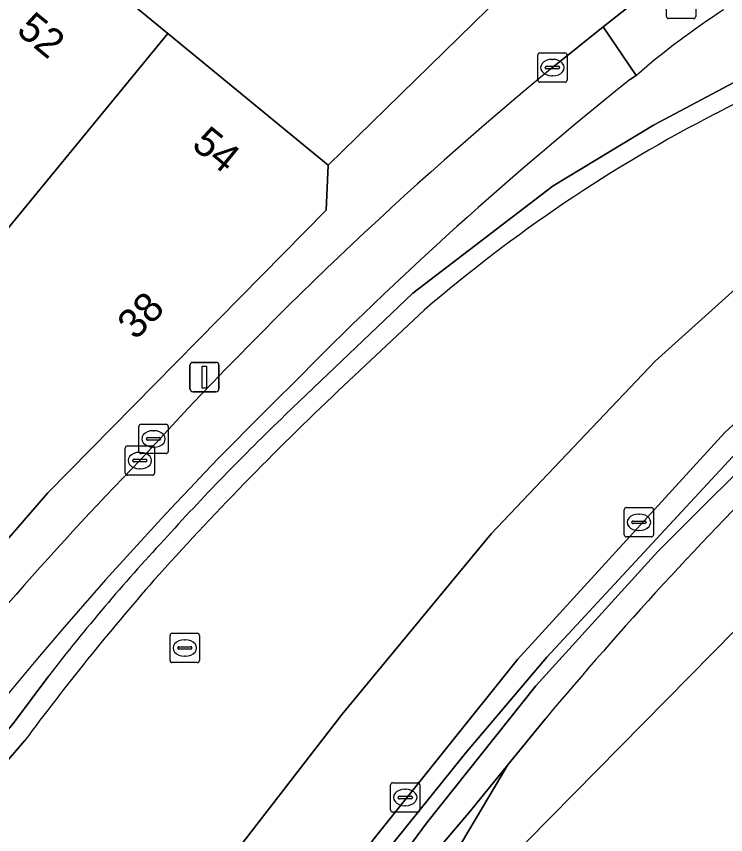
# Model space of a CAD drawing. Extents: x 158352 to 159489, y 383828 to 384603.
# Drawn here: x 159282.71 to 159306.89, y 384203.03 to 384230.93 of the extents above; entities that cross this region are included whole.
import ezdxf

# ---------------------------------------------------------------- set-up
doc = ezdxf.new("R2010")
doc.units = 0
for name, color, linetype in [('IMGEO_Berm_gesloten', 7, 'Continuous'), ('IMGEO_Berm_open', 7, 'Continuous'), ('IMGEO_Brandkraan', 7, 'Continuous'), ('IMGEO_Fietspad_gesloten', 7, 'Continuous'), ('IMGEO_Kolk', 7, 'Continuous'), ('IMGEO_Lichtmast', 7, 'Continuous'), ('IMGEO_Pand', 7, 'Continuous'), ('IMGEO_Pand_nummerreeks', 7, 'Continuous'), ('IMGEO_Rijbaan_lokaal_open', 7, 'Continuous'), ('IMGEO_Rijbaan_regionaal_gesloten', 7, 'Continuous'), ('IMGEO_Rioolput', 7, 'Continuous'), ('IMGEO_Verkeerseiland_open', 7, 'Continuous'), ('IMGEO_Voetpad_open', 7, 'Continuous')]:
    doc.layers.add(name, color=color, linetype=linetype)

msp = doc.modelspace()

# ---------------------------------------------------------------- linework, layer by layer
at = {"layer": 'IMGEO_Berm_gesloten'}
for points in [[(159346.924, 384243.621), (159357.503, 384249.677), (159358.068, 384250), (159361.815, 384252.145), (159366.99, 384255.093), (159365.733, 384254.767), (159364.988, 384254.374), (159361.847, 384252.72), (159356.507, 384249.78), (159345.167, 384243.416), (159338.094, 384239.146), (159328.139, 384232.642), (159323.64, 384229.405), (159314.545, 384222.238), (159308.76, 384216.853), (159304.576, 384212.688), (159300.426, 384208.104), (159296.696, 384203.422), (159293.53, 384199.14)], [(159323.358, 384230.596), (159314.404, 384223.673), (159306.861, 384216.739), (159299.797, 384209.009), (159294.861, 384202.847), (159293.79, 384201.177), (159292.879, 384199.415), (159298.023, 384205.814), (159300.794, 384209.087), (159307.268, 384216.07), (159313.454, 384221.749), (159319.276, 384226.533)], [(159296.907, 384202.338), (159298.192, 384203.85), (159299.464, 384205.409), (159300.738, 384206.971)]]:
    msp.add_lwpolyline(points, dxfattribs=at)
msp.add_arc((159398.397, 384125.522), 127.166, 134.66406, 140.1716, dxfattribs=at)
at = {"layer": 'IMGEO_Berm_open'}
for points in [[(159291.88, 384217.342), (159296.23, 384221.492), (159301.016, 384225.153), (159304.437, 384227.217), (159308.073, 384229.155)], [(159293.53, 384199.14), (159296.696, 384203.422), (159300.426, 384208.104), (159304.576, 384212.688), (159308.76, 384216.853), (159314.545, 384222.238), (159323.64, 384229.405)], [(159303.847, 384228.914), (159303.646, 384228.784)], [(159319.276, 384226.533), (159313.454, 384221.749), (159307.268, 384216.07), (159300.794, 384209.087), (159298.023, 384205.814), (159292.879, 384199.415), (159290.842, 384196.371), (159283.856, 384185.315)], [(159277.316, 384201.203), (159275.124, 384197.96), (159276.134, 384199.191), (159277.344, 384200.79), (159278.64, 384202.336), (159281.327, 384205.313), (159282.62, 384206.834), (159283.817, 384208.449)]]:
    msp.add_lwpolyline(points, dxfattribs=at)
for centre, radius, start, end in [((159320.717, 384209.578), 25.66, 122.7902, 131.1036), ((159384.084, 384128.016), 128.936, 128.59854, 135.49829), ((159385.259, 384123.185), 133.186, 134.37029, 144.14168), ((159351.649, 384155.18), 86.235, 133.87571, 137.82757), ((159338.019, 384166.482), 68.55, 137.18027, 142.25047)]:
    msp.add_arc(centre, radius, start, end, dxfattribs=at)
at = {"layer": 'IMGEO_Brandkraan'}
for p, q in [((159286.887, 384216.099), (159286.887, 384216.951)), ((159286.962, 384217.025), (159287.814, 384217.025)), ((159287.888, 384216.951), (159287.888, 384216.099)), ((159287.375, 384216.805), (159287.4, 384216.805)), ((159287.146, 384216.519), (159287.146, 384216.531)), ((159287.584, 384216.482), (159287.186, 384216.482)), ((159287.189, 384216.568), (159287.587, 384216.568)), ((159287.63, 384216.531), (159287.63, 384216.519)), ((159287.398, 384216.245), (159287.373, 384216.245)), ((159287.814, 384216.025), (159286.962, 384216.025))]:
    msp.add_line(p, q, dxfattribs=at)
for points in [[(159286.887, 384216.099), (159286.887, 384216.951)], [(159286.962, 384217.025), (159287.814, 384217.025)], [(159287.888, 384216.951), (159287.888, 384216.099)], [(159287.814, 384216.025), (159286.962, 384216.025)]]:
    msp.add_lwpolyline(points, dxfattribs=at)
for centre, radius, start, end in [((159286.964, 384216.949), 0.0765, 91.552, 178.448), ((159286.964, 384216.949), 0.0765, 91.552, 178.448), ((159287.812, 384216.949), 0.0765, 1.552, 88.448), ((159287.812, 384216.949), 0.0765, 1.552, 88.448), ((159287.186, 384216.528), 0.0403, 85.8775, 175.7526), ((159287.183, 384216.518), 0.0366, 178.938, 274.7102), ((159287.587, 384216.525), 0.043, 264.8664, 352.4533), ((159287.591, 384216.53), 0.0386, 1.7309, 96.639), ((159286.964, 384216.101), 0.0765, 181.552, 268.448), ((159286.964, 384216.101), 0.0765, 181.552, 268.448), ((159287.812, 384216.101), 0.0765, 271.552, 358.448), ((159287.812, 384216.101), 0.0765, 271.552, 358.448)]:
    msp.add_arc(centre, radius, start, end, dxfattribs=at)
for centre, major_axis, ratio, start_param, end_param in [((159287.374, 384216.525), (-0.387, 0.002), 0.722429, 4.712389, 7.853982), ((159287.399, 384216.525), (-0.39, 0.002), 0.717154, 1.570796, 4.712389)]:
    msp.add_ellipse(centre, major_axis=major_axis, ratio=ratio, start_param=start_param, end_param=end_param, dxfattribs=at)
at = {"layer": 'IMGEO_Fietspad_gesloten'}
msp.add_lwpolyline([(159303.646, 384228.784), (159303.847, 384228.914), (159302.722, 384230.569), (159300.986, 384229.184)], dxfattribs=at)
for centre, radius, start, end in [((159386.553, 384125.298), 134.588, 129.47697, 137.75268), ((159384.084, 384128.016), 128.936, 128.59854, 135.49829), ((159385.259, 384123.185), 133.186, 134.37029, 144.14168), ((159366.337, 384138.104), 111.09, 135.631, 149.30998)]:
    msp.add_arc(centre, radius, start, end, dxfattribs=at)
at = {"layer": 'IMGEO_Kolk'}
for p, q in [((159300.484, 384228.759), (159300.484, 384229.611)), ((159300.559, 384229.685), (159301.411, 384229.685)), ((159300.972, 384229.465), (159300.997, 384229.465)), ((159301.485, 384229.611), (159301.485, 384228.759)), ((159300.743, 384229.179), (159300.743, 384229.191)), ((159300.786, 384229.228), (159301.184, 384229.228)), ((159301.227, 384229.191), (159301.227, 384229.179)), ((159301.181, 384229.142), (159300.783, 384229.142)), ((159300.995, 384228.905), (159300.97, 384228.905)), ((159301.411, 384228.685), (159300.559, 384228.685)), ((159286.422, 384215.36), (159286.422, 384216.212)), ((159286.497, 384216.286), (159287.349, 384216.286)), ((159286.91, 384216.066), (159286.935, 384216.066)), ((159287.423, 384216.212), (159287.423, 384215.36)), ((159286.681, 384215.78), (159286.681, 384215.792)), ((159286.724, 384215.829), (159287.122, 384215.829)), ((159287.165, 384215.792), (159287.165, 384215.78)), ((159287.119, 384215.743), (159286.721, 384215.743)), ((159286.933, 384215.506), (159286.908, 384215.506)), ((159287.349, 384215.286), (159286.497, 384215.286)), ((159303.435, 384213.256), (159303.435, 384214.108)), ((159303.51, 384214.182), (159304.362, 384214.182)), ((159304.436, 384214.108), (159304.436, 384213.256)), ((159303.923, 384213.962), (159303.948, 384213.962)), ((159303.694, 384213.676), (159303.694, 384213.688)), ((159304.132, 384213.639), (159303.734, 384213.639)), ((159303.737, 384213.725), (159304.135, 384213.725)), ((159304.178, 384213.688), (159304.178, 384213.676)), ((159303.946, 384213.402), (159303.921, 384213.402)), ((159304.362, 384213.182), (159303.51, 384213.182)), ((159295.47, 384203.874), (159295.47, 384204.726)), ((159295.545, 384204.8), (159296.397, 384204.8)), ((159296.471, 384204.726), (159296.471, 384203.874)), ((159295.772, 384204.343), (159296.17, 384204.343)), ((159295.958, 384204.58), (159295.983, 384204.58)), ((159295.729, 384204.294), (159295.729, 384204.306)), ((159296.167, 384204.257), (159295.769, 384204.257)), ((159296.213, 384204.306), (159296.213, 384204.294)), ((159296.397, 384203.8), (159295.545, 384203.8)), ((159295.981, 384204.02), (159295.956, 384204.02))]:
    msp.add_line(p, q, dxfattribs=at)
for points in [[(159300.484, 384228.759), (159300.484, 384229.611)], [(159300.559, 384229.685), (159301.411, 384229.685)], [(159301.485, 384229.611), (159301.485, 384228.759)], [(159301.411, 384228.685), (159300.559, 384228.685)], [(159286.422, 384215.36), (159286.422, 384216.212)], [(159286.497, 384216.286), (159287.349, 384216.286)], [(159287.423, 384216.212), (159287.423, 384215.36)], [(159287.349, 384215.286), (159286.497, 384215.286)], [(159303.435, 384213.256), (159303.435, 384214.108)], [(159303.51, 384214.182), (159304.362, 384214.182)], [(159304.436, 384214.108), (159304.436, 384213.256)], [(159304.362, 384213.182), (159303.51, 384213.182)], [(159295.47, 384203.874), (159295.47, 384204.726)], [(159295.545, 384204.8), (159296.397, 384204.8)], [(159296.471, 384204.726), (159296.471, 384203.874)], [(159296.397, 384203.8), (159295.545, 384203.8)]]:
    msp.add_lwpolyline(points, dxfattribs=at)
for centre, radius, start, end in [((159300.561, 384229.609), 0.0765, 91.552, 178.448), ((159300.561, 384229.609), 0.0765, 91.552, 178.448), ((159301.409, 384229.609), 0.0765, 1.552, 88.448), ((159301.409, 384229.609), 0.0765, 1.552, 88.448), ((159300.783, 384229.188), 0.0403, 85.8775, 175.7526), ((159300.78, 384229.178), 0.0366, 178.938, 274.7102), ((159301.184, 384229.185), 0.043, 264.8664, 352.4533), ((159301.188, 384229.19), 0.0386, 1.7309, 96.639), ((159300.561, 384228.761), 0.0765, 181.552, 268.448), ((159300.561, 384228.761), 0.0765, 181.552, 268.448), ((159301.409, 384228.761), 0.0765, 271.552, 358.448), ((159301.409, 384228.761), 0.0765, 271.552, 358.448), ((159286.499, 384216.21), 0.0765, 91.552, 178.448), ((159286.499, 384216.21), 0.0765, 91.552, 178.448), ((159287.347, 384216.21), 0.0765, 1.552, 88.448), ((159287.347, 384216.21), 0.0765, 1.552, 88.448), ((159286.721, 384215.789), 0.0403, 85.8775, 175.7526), ((159286.718, 384215.779), 0.0366, 178.938, 274.7102), ((159287.122, 384215.786), 0.043, 264.8664, 352.4533), ((159287.126, 384215.791), 0.0386, 1.7309, 96.639), ((159286.499, 384215.362), 0.0765, 181.552, 268.448), ((159286.499, 384215.362), 0.0765, 181.552, 268.448), ((159287.347, 384215.362), 0.0765, 271.552, 358.448), ((159287.347, 384215.362), 0.0765, 271.552, 358.448), ((159303.512, 384214.106), 0.0765, 91.552, 178.448), ((159303.512, 384214.106), 0.0765, 91.552, 178.448), ((159304.36, 384214.106), 0.0765, 1.552, 88.448), ((159304.36, 384214.106), 0.0765, 1.552, 88.448), ((159303.734, 384213.685), 0.0403, 85.8775, 175.7526), ((159303.731, 384213.675), 0.0366, 178.938, 274.7102), ((159304.135, 384213.682), 0.043, 264.8664, 352.4533), ((159304.139, 384213.687), 0.0386, 1.7309, 96.639), ((159303.512, 384213.258), 0.0765, 181.552, 268.448), ((159303.512, 384213.258), 0.0765, 181.552, 268.448), ((159304.36, 384213.258), 0.0765, 271.552, 358.448), ((159304.36, 384213.258), 0.0765, 271.552, 358.448), ((159295.547, 384204.724), 0.0765, 91.552, 178.448), ((159295.547, 384204.724), 0.0765, 91.552, 178.448), ((159296.395, 384204.724), 0.0765, 1.552, 88.448), ((159296.395, 384204.724), 0.0765, 1.552, 88.448), ((159295.769, 384204.303), 0.0403, 85.8775, 175.7526), ((159296.174, 384204.305), 0.0386, 1.7309, 96.639), ((159295.766, 384204.293), 0.0366, 178.938, 274.7102), ((159296.17, 384204.3), 0.043, 264.8664, 352.4533), ((159295.547, 384203.876), 0.0765, 181.552, 268.448), ((159295.547, 384203.876), 0.0765, 181.552, 268.448), ((159296.395, 384203.876), 0.0765, 271.552, 358.448), ((159296.395, 384203.876), 0.0765, 271.552, 358.448)]:
    msp.add_arc(centre, radius, start, end, dxfattribs=at)
for centre, major_axis, ratio, start_param, end_param in [((159300.971, 384229.185), (-0.387, 0.002), 0.722429, 4.712389, 7.853982), ((159300.996, 384229.185), (-0.39, 0.002), 0.717154, 1.570796, 4.712389), ((159286.909, 384215.786), (-0.387, 0.002), 0.722429, 4.712389, 7.853982), ((159286.934, 384215.786), (-0.39, 0.002), 0.717154, 1.570796, 4.712389), ((159303.922, 384213.682), (-0.387, 0.002), 0.722429, 4.712389, 7.853982), ((159303.947, 384213.682), (-0.39, 0.002), 0.717154, 1.570796, 4.712389), ((159295.957, 384204.3), (-0.387, 0.002), 0.722429, 4.712389, 7.853982), ((159295.982, 384204.3), (-0.39, 0.002), 0.717154, 1.570796, 4.712389)]:
    msp.add_ellipse(centre, major_axis=major_axis, ratio=ratio, start_param=start_param, end_param=end_param, dxfattribs=at)
at = {"layer": 'IMGEO_Lichtmast'}
for p, q in [((159288.727, 384219.134), (159289.517, 384219.134)), ((159289.517, 384219.134), (159288.727, 384219.134)), ((159288.627, 384218.234), (159288.627, 384219.034)), ((159288.627, 384219.034), (159288.627, 384218.234)), ((159289.617, 384219.034), (159289.617, 384218.234)), ((159289.617, 384218.234), (159289.617, 384219.034)), ((159289.517, 384218.134), (159288.727, 384218.134)), ((159288.727, 384218.134), (159289.517, 384218.134))]:
    msp.add_line(p, q, dxfattribs=at)
msp.add_lwpolyline([(159289.047, 384219.009), (159289.197, 384219.009), (159289.197, 384218.259), (159289.047, 384218.259), (159289.047, 384219.009)], dxfattribs=at)
for centre, start, end in [((159288.727, 384219.034), 90, 180), ((159288.727, 384219.034), 90, 180), ((159289.517, 384219.034), 0, 90), ((159289.517, 384219.034), 360, 90), ((159288.727, 384218.234), 180, 270), ((159288.727, 384218.234), 180, 270), ((159289.517, 384218.234), 270, 0), ((159289.517, 384218.234), 270, 0)]:
    msp.add_arc(centre, 0.1, start, end, dxfattribs=at)
at = {"layer": 'IMGEO_Pand'}
for points in [[(159277.17, 384228.252), (159279.9, 384226.007), (159276.559, 384221.944), (159279.192, 384219.779), (159287.878, 384230.35), (159282.505, 384234.768)], [(159287.878, 384230.35), (159279.192, 384219.779), (159271.668, 384211.004), (159273.001, 384209.885), (159276.829, 384206.668), (159283.782, 384214.684), (159293.268, 384224.322), (159293.336, 384225.862)]]:
    msp.add_lwpolyline(points, close=True, dxfattribs=at)
at = {"layer": 'IMGEO_Rijbaan_lokaal_open'}
msp.add_lwpolyline([(159303.509, 384231.201), (159302.722, 384230.569), (159303.847, 384228.914)], dxfattribs=at)
msp.add_arc((159320.717, 384209.578), 25.66, 122.7902, 131.1036, dxfattribs=at)
at = {"layer": 'IMGEO_Rijbaan_regionaal_gesloten'}
for points in [[(159276.714, 384180.808), (159281.68, 384189.635), (159286.462, 384197.323), (159288.816, 384200.67), (159293.818, 384207.144), (159298.894, 384213.286), (159304.485, 384219.171), (159310.406, 384224.505), (159319.859, 384231.934), (159333.101, 384240.983), (159339.869, 384245.249), (159347.004, 384249.259), (159355.114, 384253.897), (159353.595, 384256.559), (159347.924, 384253.53), (159341.517, 384250), (159332.305, 384244.477), (159320.267, 384236.076), (159317.754, 384234.42)], [(159293.057, 384195.635), (159326.921, 384229.989), (159358.087, 384248.64), (159357.503, 384249.677), (159346.924, 384243.621)], [(159319.859, 384231.934), (159310.406, 384224.505), (159304.485, 384219.171), (159298.894, 384213.286), (159293.818, 384207.144), (159288.816, 384200.67), (159286.462, 384197.323), (159281.68, 384189.635), (159276.714, 384180.808)], [(159283.856, 384185.315), (159290.842, 384196.371), (159292.879, 384199.415), (159293.79, 384201.177), (159294.861, 384202.847), (159299.797, 384209.009), (159306.861, 384216.739), (159314.404, 384223.673), (159323.358, 384230.596)], [(159296.614, 384220.914), (159293.688, 384218.166)], [(159300.738, 384206.971), (159299.464, 384205.409), (159297.02, 384201.303), (159293.057, 384195.635)], [(159282.99, 384206.228), (159280.362, 384203.186)], [(159268.943, 383980.854), (159267.066, 383994.282), (159264.847, 384021.099), (159262.146, 384089.298), (159263.641, 384121.661), (159273.118, 384155.127), (159275.265, 384162.706), (159280.211, 384172.631), (159280.817, 384174.126), (159283.483, 384179.194), (159290.265, 384192.803), (159293.057, 384195.635), (159297.02, 384201.303), (159299.464, 384205.409), (159298.192, 384203.85), (159296.907, 384202.338)]]:
    msp.add_lwpolyline(points, dxfattribs=at)
for centre, radius, start, end in [((159266.42, 384306.302), 88.33, 297.04646, 305.53213), ((159329.895, 384182.276), 50.995, 117.2003, 130.7402), ((159368.2, 384139.409), 108.419, 133.41345, 138.17787), ((159398.397, 384125.522), 127.166, 134.66406, 140.1716), ((159354.621, 384153.017), 89.233, 138.87519, 143.39304)]:
    msp.add_arc(centre, radius, start, end, dxfattribs=at)
at = {"layer": 'IMGEO_Rioolput'}
for p, q in [((159304.871, 384230.93), (159304.871, 384231.782)), ((159305.872, 384231.782), (159305.872, 384230.93)), ((159305.798, 384230.856), (159304.946, 384230.856)), ((159288.028, 384209.897), (159288.88, 384209.897)), ((159287.953, 384208.971), (159287.953, 384209.823)), ((159288.441, 384209.677), (159288.466, 384209.677)), ((159288.954, 384209.823), (159288.954, 384208.971)), ((159288.212, 384209.391), (159288.212, 384209.403)), ((159288.65, 384209.354), (159288.252, 384209.354)), ((159288.255, 384209.44), (159288.653, 384209.44)), ((159288.696, 384209.403), (159288.696, 384209.391)), ((159288.464, 384209.117), (159288.439, 384209.117)), ((159288.88, 384208.897), (159288.028, 384208.897))]:
    msp.add_line(p, q, dxfattribs=at)
for points in [[(159304.871, 384230.93), (159304.871, 384231.782)], [(159305.872, 384231.782), (159305.872, 384230.93)], [(159305.798, 384230.856), (159304.946, 384230.856)], [(159288.028, 384209.897), (159288.88, 384209.897)], [(159287.953, 384208.971), (159287.953, 384209.823)], [(159288.954, 384209.823), (159288.954, 384208.971)], [(159288.88, 384208.897), (159288.028, 384208.897)]]:
    msp.add_lwpolyline(points, dxfattribs=at)
for centre, radius, start, end in [((159304.948, 384230.932), 0.0765, 181.552, 268.448), ((159304.948, 384230.932), 0.0765, 181.552, 268.448), ((159305.796, 384230.932), 0.0765, 271.552, 358.448), ((159305.796, 384230.932), 0.0765, 271.552, 358.448), ((159288.03, 384209.821), 0.0765, 91.552, 178.448), ((159288.03, 384209.821), 0.0765, 91.552, 178.448), ((159288.878, 384209.821), 0.0765, 1.552, 88.448), ((159288.878, 384209.821), 0.0765, 1.552, 88.448), ((159288.252, 384209.4), 0.0403, 85.8775, 175.7526), ((159288.249, 384209.39), 0.0366, 178.938, 274.7102), ((159288.653, 384209.397), 0.043, 264.8664, 352.4533), ((159288.657, 384209.402), 0.0386, 1.7309, 96.639), ((159288.03, 384208.973), 0.0765, 181.552, 268.448), ((159288.03, 384208.973), 0.0765, 181.552, 268.448), ((159288.878, 384208.973), 0.0765, 271.552, 358.448), ((159288.878, 384208.973), 0.0765, 271.552, 358.448)]:
    msp.add_arc(centre, radius, start, end, dxfattribs=at)
for centre, major_axis, ratio, start_param, end_param in [((159288.44, 384209.397), (-0.387, 0.002), 0.722429, 4.712389, 7.853982), ((159288.465, 384209.397), (-0.39, 0.002), 0.717154, 1.570796, 4.712389)]:
    msp.add_ellipse(centre, major_axis=major_axis, ratio=ratio, start_param=start_param, end_param=end_param, dxfattribs=at)
at = {"layer": 'IMGEO_Verkeerseiland_open'}
for points in [[(159308.073, 384229.155), (159304.437, 384227.217), (159301.016, 384225.153), (159296.23, 384221.492), (159291.88, 384217.342)], [(159293.688, 384218.166), (159296.614, 384220.914)], [(159283.817, 384208.449), (159282.62, 384206.834), (159281.327, 384205.313), (159278.64, 384202.336), (159277.344, 384200.79), (159276.134, 384199.191), (159275.124, 384197.96), (159275.221, 384197.877), (159272.747, 384194.247), (159272.445, 384193.738)], [(159280.362, 384203.186), (159282.99, 384206.228)]]:
    msp.add_lwpolyline(points, dxfattribs=at)
for centre, radius, start, end in [((159266.42, 384306.302), 88.33, 297.04646, 305.53213), ((159329.895, 384182.276), 50.995, 117.2003, 130.7402), ((159368.2, 384139.409), 108.419, 133.41345, 138.17787), ((159351.649, 384155.18), 86.235, 133.87571, 137.82757), ((159338.019, 384166.482), 68.55, 137.18027, 142.25047), ((159354.621, 384153.017), 89.233, 138.87519, 143.39304)]:
    msp.add_arc(centre, radius, start, end, dxfattribs=at)
at = {"layer": 'IMGEO_Voetpad_open'}
for points in [[(159211.356, 384298.969), (159214.908, 384297.421), (159222.889, 384290.598), (159224.297, 384289.393), (159228.433, 384285.849), (159227.836, 384285.119), (159236.878, 384277.615), (159247.498, 384268.802), (159265.789, 384253.623), (159267.974, 384251.882), (159270.336, 384250), (159267.215, 384245.97), (159268.705, 384246.115), (159273.008, 384242.577), (159277.152, 384239.169), (159282.505, 384234.768), (159287.878, 384230.35), (159293.336, 384225.862), (159300.272, 384232.641), (159299.753, 384232.877)], [(159300.986, 384229.184), (159302.722, 384230.569), (159303.509, 384231.201), (159303.156, 384231.654), (159302.011, 384234.855), (159300.272, 384232.641), (159293.336, 384225.862), (159293.268, 384224.322), (159283.782, 384214.684), (159276.829, 384206.668), (159274.711, 384203.811)]]:
    msp.add_lwpolyline(points, dxfattribs=at)
for centre, radius, start, end in [((159386.553, 384125.298), 134.588, 129.47697, 137.75268), ((159366.337, 384138.104), 111.09, 135.631, 149.30998)]:
    msp.add_arc(centre, radius, start, end, dxfattribs=at)

# ---------------------------------------------------------------- texts
at = {"layer": 'IMGEO_Pand_nummerreeks'}
for s, rotation, p in [('52', 320.571, (159282.675, 384230.381)), ('54', 320.5702, (159288.646, 384226.482)), ('38', 45.4554, (159286.776, 384219.865))]:
    msp.add_text(s, height=1, rotation=rotation, dxfattribs=at).set_placement(p)

doc.saveas('drawing.dxf')
